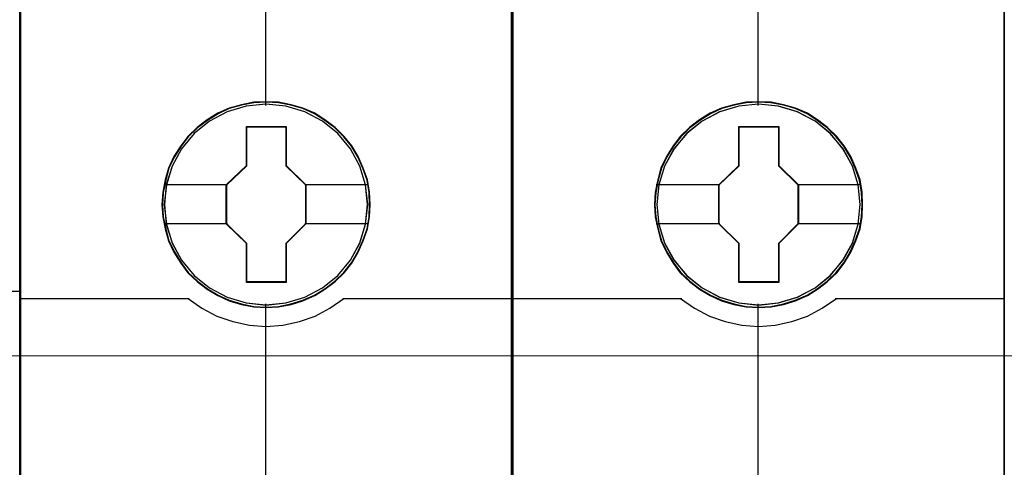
# Model space of a CAD drawing. Header units: millimetres. Extents: x -1290 to 1795, y -4192 to -1311.
# Tile 895 of 1056: x 1442.83 to 1450.02, y -2250.58 to -2247.31. Entities that reach past the tile are written whole.
import ezdxf

# ---------------------------------------------------------------- set-up
doc = ezdxf.new("R2010")
doc.units = ezdxf.units.MM
doc.layers.add('45', color=7, linetype='Continuous')
doc.layers.add('Aparatura', color=7, linetype='Continuous', lineweight=13)

# ---------------------------------------------------------------- blocks, each defined once
blk = doc.blocks.new('*U276')
at = {"layer": '45', "color": 7}
blk.add_lwpolyline([(540.381716, -233.620833), (468.360898, -233.620833), (468.360898, -315.649396), (540.381716, -315.649396), (540.381716, -233.620833)], close=True, dxfattribs=at)
at = {"layer": '45', "color": 139}
blk.add_lwpolyline([(540.381716, -233.620833), (468.360898, -233.620833), (468.360898, -315.649396), (540.381716, -315.649396), (540.381716, -233.620833)], close=True, dxfattribs=at)
blk.add_lwpolyline([(534.16574, -244.979076), (540.381716, -244.979076)], dxfattribs=at)
blk = doc.blocks.new('*U279')
at = {"layer": '45', "color": 7}
for points in [[(135.643266, -383.712671), (117.670287, -383.712671), (117.670287, -465.443183), (135.643266, -465.443183), (135.643266, -383.712671)], [(135.623572, -383.730625), (117.68819, -383.730625), (117.68819, -465.425228), (135.623572, -465.425228), (135.623572, -383.730625)], [(130.460302, -391.614663), (130.437994, -391.163266), (130.365492, -390.711869), (130.209336, -390.276986), (130.025294, -389.858618), (129.79106, -389.467775), (129.512209, -389.12097), (129.177588, -388.801689), (128.809505, -388.520942), (128.441422, -388.278729), (128.006414, -388.091564), (127.571407, -387.964953), (127.114091, -387.876876), (126.662353, -387.854856), (126.205038, -387.876876), (125.758876, -387.964953), (125.307138, -388.091564), (124.894439, -388.278729), (124.504048, -388.520942), (124.141541, -388.801689), (123.801343, -389.12097), (123.539224, -389.467775), (123.293835, -389.858618), (123.093062, -390.276986), (122.975945, -390.711869), (122.886713, -391.163266), (122.85325, -391.614663), (122.886713, -392.060555), (122.975945, -392.500942), (123.093062, -392.935825), (123.293835, -393.348688), (123.539224, -393.745036), (123.801343, -394.102851), (124.141541, -394.422132), (124.504048, -394.702878), (124.894439, -394.934082), (125.307138, -395.121246), (125.758876, -395.253363), (126.205038, -395.346945), (126.662353, -395.368964), (127.114091, -395.346945), (127.571407, -395.253363), (128.006414, -395.121246), (128.441422, -394.934082), (128.809505, -394.702878), (129.177588, -394.422132), (129.512209, -394.102851), (129.79106, -393.745036), (130.025294, -393.348688), (130.209336, -392.935825), (130.365492, -392.500942), (130.437994, -392.060555), (130.460302, -391.614663)], [(130.460302, -391.614663), (130.437994, -391.163266), (130.365492, -390.711869), (130.209336, -390.276986), (130.025294, -389.858618), (129.79106, -389.467775), (129.512209, -389.12097), (129.177588, -388.801689), (128.809505, -388.520942), (128.441422, -388.278729), (128.006414, -388.091564), (127.571407, -387.964953), (127.114091, -387.876876), (126.662353, -387.854856), (126.205038, -387.876876), (125.758876, -387.964953), (125.307138, -388.091564), (124.894439, -388.278729), (124.504048, -388.520942), (124.141541, -388.801689), (123.801343, -389.12097), (123.539224, -389.467775), (123.293835, -389.858618), (123.093062, -390.276986), (122.975945, -390.711869), (122.886713, -391.163266), (122.85325, -391.614663), (122.886713, -392.060555), (122.975945, -392.500942), (123.093062, -392.935825), (123.293835, -393.348688), (123.539224, -393.745036), (123.801343, -394.102851), (124.141541, -394.422132), (124.504048, -394.702878), (124.894439, -394.934082), (125.307138, -395.121246), (125.758876, -395.253363), (126.205038, -395.346945), (126.662353, -395.368964), (127.114091, -395.346945), (127.571407, -395.253363), (128.006414, -395.121246), (128.441422, -394.934082), (128.809505, -394.702878), (129.177588, -394.422132), (129.512209, -394.102851), (129.79106, -393.745036), (130.025294, -393.348688), (130.209336, -392.935825), (130.365492, -392.500942), (130.437994, -392.060555), (130.460302, -391.614663)], [(125.942435, -388.757986), (127.393359, -388.757986), (127.393359, -390.185941), (128.113198, -390.891648), (128.113198, -392.319604), (127.393359, -393.036338), (127.393359, -394.453267), (125.942435, -394.453267), (125.942435, -393.036338), (125.205725, -392.319604), (125.205725, -390.891648), (125.942435, -390.185941), (125.942435, -388.757986)], [(125.942435, -388.757986), (127.393359, -388.757986), (127.393359, -388.757986), (127.393359, -390.185941), (127.393359, -390.185941), (128.113198, -390.891648), (128.113198, -390.891648), (128.113198, -392.319604), (128.113198, -392.319604), (127.393359, -393.036338), (127.393359, -393.036338), (127.393359, -394.453267), (127.393359, -394.453267), (125.942435, -394.453267), (125.942435, -394.453267), (125.942435, -393.036338), (125.942435, -393.036338), (125.205725, -392.319604), (125.205725, -392.319604), (125.205725, -390.891648), (125.205725, -390.891648), (125.942435, -390.185941), (125.942435, -390.185941), (125.942435, -388.757986), (125.942435, -388.757986)], [(125.950812, -388.77594), (127.382974, -388.77594), (127.382974, -390.194892), (128.093504, -390.89615), (128.093504, -392.315102), (127.382974, -393.027317), (127.382974, -394.435312), (125.950812, -394.435312), (125.950812, -393.027317), (125.223628, -392.315102), (125.223628, -390.89615), (125.950812, -390.194892), (125.950812, -388.77594)]]:
    blk.add_lwpolyline(points, close=True, dxfattribs=at)
at = {"layer": '45', "color": 139}
for points in [[(135.643266, -383.712671), (117.670287, -383.712671), (117.670287, -465.443183), (135.643266, -465.443183), (135.643266, -383.712671)], [(130.440608, -391.61465), (130.41841, -391.16541), (130.346268, -390.71617), (130.190883, -390.283366), (130.007751, -389.866997), (129.774674, -389.478021), (129.497201, -389.132874), (129.164234, -388.815119), (128.79797, -388.535714), (128.431706, -388.294658), (127.998849, -388.108388), (127.565991, -387.982382), (127.110936, -387.894725), (126.66143, -387.872811), (126.206375, -387.894725), (125.762419, -387.982382), (125.312913, -388.108388), (124.902254, -388.294658), (124.513792, -388.535714), (124.153077, -388.815119), (123.814561, -389.132874), (123.553736, -389.478021), (123.30956, -389.866997), (123.10978, -390.283366), (122.993242, -390.71617), (122.90445, -391.16541), (122.871154, -391.61465), (122.90445, -392.058411), (122.993242, -392.496693), (123.10978, -392.929498), (123.30956, -393.340388), (123.553736, -393.734842), (123.814561, -394.090947), (124.153077, -394.408702), (124.513792, -394.688107), (124.902254, -394.918205), (125.312913, -395.104475), (125.762419, -395.23596), (126.206375, -395.329095), (126.66143, -395.351009), (127.110936, -395.329095), (127.565991, -395.23596), (127.998849, -395.104475), (128.431706, -394.918205), (128.79797, -394.688107), (129.164234, -394.408702), (129.497201, -394.090947), (129.774674, -393.734842), (130.007751, -393.340388), (130.190883, -392.929498), (130.346268, -392.496693), (130.41841, -392.058411), (130.440608, -391.61465)], [(130.370786, -391.613706), (130.292695, -390.892364), (130.086311, -390.209567), (129.746057, -389.576328), (129.277511, -389.020179), (128.719717, -388.563146), (128.078254, -388.227254), (127.381013, -388.012503), (126.655881, -387.946426), (125.930749, -388.012503), (125.233507, -388.227254), (124.597623, -388.563146), (124.034251, -389.020179), (123.565705, -389.576328), (123.225451, -390.209567), (123.019067, -390.892364), (122.940976, -391.613706), (123.019067, -392.329541), (123.225451, -393.017844), (123.565705, -393.645577), (124.034251, -394.201726), (124.597623, -394.653253), (125.233507, -394.994651), (125.930749, -395.203895), (126.655881, -395.280985), (127.381013, -395.203895), (128.078254, -394.994651), (128.719717, -394.653253), (129.277511, -394.201726), (129.746057, -393.645577), (130.086311, -393.017844), (130.292695, -392.329541), (130.370786, -391.613706)], [(130.365415, -391.608259), (130.292898, -390.892412), (130.086503, -390.209604), (129.740651, -389.570848), (129.283235, -389.01469), (128.719832, -388.563156), (128.072756, -388.221752), (127.375475, -388.012504), (126.650303, -387.946426), (125.930709, -388.012504), (125.239006, -388.221752), (124.59193, -388.563156), (124.028527, -389.01469), (123.571111, -389.570848), (123.225259, -390.209604), (123.013286, -390.892412), (122.946347, -391.608259), (123.013286, -392.324106), (123.225259, -393.012421), (123.571111, -393.640164), (124.028527, -394.201828), (124.59193, -394.653363), (125.239006, -394.98926), (125.930709, -395.204014), (126.650303, -395.275599), (127.375475, -395.204014), (128.072756, -394.98926), (128.719832, -394.653363), (129.283235, -394.201828), (129.740651, -393.640164), (130.086503, -393.012421), (130.292898, -392.324106), (130.365415, -391.608259)]]:
    blk.add_lwpolyline(points, close=True, dxfattribs=at)
for points in [[(126.630817, -383.712671), (126.630817, -387.991313)], [(117.670287, -395.035004), (123.850456, -395.035004)], [(123.81286, -395.035004), (124.315713, -395.393203), (124.863265, -395.683174), (125.438753, -395.882174), (126.047765, -396.018631), (126.651189, -396.058431), (127.265788, -396.018631), (127.874799, -395.882174), (128.450287, -395.683174), (128.986664, -395.393203), (129.500693, -395.035004)], [(129.461306, -395.035004), (135.643266, -395.035004)], [(126.630817, -395.232507), (126.630817, -402.455747)]]:
    blk.add_lwpolyline(points, dxfattribs=at)
at = {"layer": '45', "color": 7}
for points in [[(122.924863, -390.876659), (125.243322, -390.876659)], [(128.073811, -390.876659), (130.386899, -390.876659)], [(122.924863, -392.296888), (125.243322, -392.296888)], [(128.073811, -392.296888), (130.386899, -392.296888)]]:
    blk.add_lwpolyline(points, dxfattribs=at)
blk = doc.blocks.new('*U280')
at = {"layer": '45', "color": 7}
for points in [[(153.628777, -383.712671), (135.655798, -383.712671), (135.655798, -465.443183), (153.628777, -465.443183), (153.628777, -383.712671)], [(148.445813, -391.614663), (148.423505, -391.163266), (148.351003, -390.711869), (148.194847, -390.276986), (148.010805, -389.858618), (147.776571, -389.467775), (147.49772, -389.12097), (147.163099, -388.801689), (146.795016, -388.520942), (146.426933, -388.278729), (145.991925, -388.091564), (145.556918, -387.964953), (145.099603, -387.876876), (144.647864, -387.854856), (144.190549, -387.876876), (143.744387, -387.964953), (143.292649, -388.091564), (142.87995, -388.278729), (142.489559, -388.520942), (142.127052, -388.801689), (141.786854, -389.12097), (141.524735, -389.467775), (141.279346, -389.858618), (141.078573, -390.276986), (140.961456, -390.711869), (140.872224, -391.163266), (140.838762, -391.614663), (140.872224, -392.060555), (140.961456, -392.500942), (141.078573, -392.935825), (141.279346, -393.348688), (141.524735, -393.745036), (141.786854, -394.102851), (142.127052, -394.422132), (142.489559, -394.702878), (142.87995, -394.934082), (143.292649, -395.121246), (143.744387, -395.253363), (144.190549, -395.346945), (144.647864, -395.368964), (145.099603, -395.346945), (145.556918, -395.253363), (145.991925, -395.121246), (146.426933, -394.934082), (146.795016, -394.702878), (147.163099, -394.422132), (147.49772, -394.102851), (147.776571, -393.745036), (148.010805, -393.348688), (148.194847, -392.935825), (148.351003, -392.500942), (148.423505, -392.060555), (148.445813, -391.614663)], [(148.445813, -391.614663), (148.423505, -391.163266), (148.351003, -390.711869), (148.194847, -390.276986), (148.010805, -389.858618), (147.776571, -389.467775), (147.49772, -389.12097), (147.163099, -388.801689), (146.795016, -388.520942), (146.426933, -388.278729), (145.991925, -388.091564), (145.556918, -387.964953), (145.099603, -387.876876), (144.647864, -387.854856), (144.190549, -387.876876), (143.744387, -387.964953), (143.292649, -388.091564), (142.87995, -388.278729), (142.489559, -388.520942), (142.127052, -388.801689), (141.786854, -389.12097), (141.524735, -389.467775), (141.279346, -389.858618), (141.078573, -390.276986), (140.961456, -390.711869), (140.872224, -391.163266), (140.838762, -391.614663), (140.872224, -392.060555), (140.961456, -392.500942), (141.078573, -392.935825), (141.279346, -393.348688), (141.524735, -393.745036), (141.786854, -394.102851), (142.127052, -394.422132), (142.489559, -394.702878), (142.87995, -394.934082), (143.292649, -395.121246), (143.744387, -395.253363), (144.190549, -395.346945), (144.647864, -395.368964), (145.099603, -395.346945), (145.556918, -395.253363), (145.991925, -395.121246), (146.426933, -394.934082), (146.795016, -394.702878), (147.163099, -394.422132), (147.49772, -394.102851), (147.776571, -393.745036), (148.010805, -393.348688), (148.194847, -392.935825), (148.351003, -392.500942), (148.423505, -392.060555), (148.445813, -391.614663)], [(143.927946, -388.757986), (145.37887, -388.757986), (145.37887, -390.185941), (146.098709, -390.891648), (146.098709, -392.319604), (145.37887, -393.036338), (145.37887, -394.453267), (143.927946, -394.453267), (143.927946, -393.036338), (143.191236, -392.319604), (143.191236, -390.891648), (143.927946, -390.185941), (143.927946, -388.757986)], [(143.927946, -388.757986), (145.37887, -388.757986), (145.37887, -388.757986), (145.37887, -390.185941), (145.37887, -390.185941), (146.098709, -390.891648), (146.098709, -390.891648), (146.098709, -392.319604), (146.098709, -392.319604), (145.37887, -393.036338), (145.37887, -393.036338), (145.37887, -394.453267), (145.37887, -394.453267), (143.927946, -394.453267), (143.927946, -394.453267), (143.927946, -393.036338), (143.927946, -393.036338), (143.191236, -392.319604), (143.191236, -392.319604), (143.191236, -390.891648), (143.191236, -390.891648), (143.927946, -390.185941), (143.927946, -390.185941), (143.927946, -388.757986), (143.927946, -388.757986)], [(143.938113, -388.77594), (145.370276, -388.77594), (145.370276, -390.194892), (146.080806, -390.89615), (146.080806, -392.315102), (145.370276, -393.027317), (145.370276, -394.435312), (143.938113, -394.435312), (143.938113, -393.027317), (143.21093, -392.315102), (143.21093, -390.89615), (143.938113, -390.194892), (143.938113, -388.77594)]]:
    blk.add_lwpolyline(points, close=True, dxfattribs=at)
at = {"layer": '45', "color": 139}
for points in [[(153.628777, -383.712671), (135.655798, -383.712671), (135.655798, -465.443183), (153.628777, -465.443183), (153.628777, -383.712671)], [(148.42791, -391.61465), (148.405707, -391.16541), (148.333547, -390.71617), (148.178125, -390.283366), (147.99495, -389.866997), (147.761818, -389.478021), (147.484279, -389.132874), (147.151233, -388.815119), (146.784883, -388.535714), (146.418532, -388.294658), (145.985573, -388.108388), (145.552613, -387.982382), (145.09745, -387.894725), (144.647838, -387.872811), (144.192675, -387.894725), (143.748614, -387.982382), (143.299002, -388.108388), (142.888245, -388.294658), (142.499691, -388.535714), (142.138892, -388.815119), (141.800295, -389.132874), (141.539409, -389.478021), (141.295175, -389.866997), (141.095348, -390.283366), (140.978782, -390.71617), (140.889969, -391.16541), (140.856665, -391.61465), (140.889969, -392.058411), (140.978782, -392.496693), (141.095348, -392.929498), (141.295175, -393.340388), (141.539409, -393.734842), (141.800295, -394.090947), (142.138892, -394.408702), (142.499691, -394.688107), (142.888245, -394.918205), (143.299002, -395.104475), (143.748614, -395.23596), (144.192675, -395.329095), (144.647838, -395.351009), (145.09745, -395.329095), (145.552613, -395.23596), (145.985573, -395.104475), (146.418532, -394.918205), (146.784883, -394.688107), (147.151233, -394.408702), (147.484279, -394.090947), (147.761818, -393.734842), (147.99495, -393.340388), (148.178125, -392.929498), (148.333547, -392.496693), (148.405707, -392.058411), (148.42791, -391.61465)], [(148.358087, -391.613706), (148.279996, -390.892364), (148.073613, -390.209567), (147.733359, -389.576328), (147.264812, -389.020179), (146.707018, -388.563146), (146.065556, -388.227254), (145.368314, -388.012503), (144.643182, -387.946426), (143.918051, -388.012503), (143.220809, -388.227254), (142.584924, -388.563146), (142.021553, -389.020179), (141.553006, -389.576328), (141.212752, -390.209567), (141.006368, -390.892364), (140.928277, -391.613706), (141.006368, -392.329541), (141.212752, -393.017844), (141.553006, -393.645577), (142.021553, -394.201726), (142.584924, -394.653253), (143.220809, -394.994651), (143.918051, -395.203895), (144.643182, -395.280985), (145.368314, -395.203895), (146.065556, -394.994651), (146.707018, -394.653253), (147.264812, -394.201726), (147.733359, -393.645577), (148.073613, -393.017844), (148.279996, -392.329541), (148.358087, -391.613706)], [(148.352716, -391.608259), (148.280199, -390.892412), (148.073804, -390.209604), (147.727953, -389.570848), (147.270536, -389.01469), (146.707134, -388.563156), (146.060057, -388.221752), (145.362776, -388.012504), (144.637604, -387.946426), (143.91801, -388.012504), (143.226308, -388.221752), (142.579231, -388.563156), (142.015828, -389.01469), (141.558412, -389.570848), (141.212561, -390.209604), (141.000587, -390.892412), (140.933648, -391.608259), (141.000587, -392.324106), (141.212561, -393.012421), (141.558412, -393.640164), (142.015828, -394.201828), (142.579231, -394.653363), (143.226308, -394.98926), (143.91801, -395.204014), (144.637604, -395.275599), (145.362776, -395.204014), (146.060057, -394.98926), (146.707134, -394.653363), (147.270536, -394.201828), (147.727953, -393.640164), (148.073804, -393.012421), (148.280199, -392.324106), (148.352716, -391.608259)]]:
    blk.add_lwpolyline(points, close=True, dxfattribs=at)
at = {"layer": '45', "color": 59}
blk.add_lwpolyline([(153.610873, -383.730625), (135.673701, -383.730625), (135.673701, -465.425228), (153.610873, -465.425228), (153.610873, -383.730625)], close=True, dxfattribs=at)
at = {"layer": '45', "color": 139}
for points in [[(144.618118, -383.712671), (144.618118, -387.991313)], [(135.655798, -395.035004), (141.837758, -395.035004)], [(141.798371, -395.035004), (142.301224, -395.393203), (142.848776, -395.683174), (143.424264, -395.882174), (144.033276, -396.018631), (144.6367, -396.058431), (145.251299, -396.018631), (145.86031, -395.882174), (146.435798, -395.683174), (146.972175, -395.393203), (147.486204, -395.035004)], [(147.446817, -395.035004), (153.628777, -395.035004)], [(144.618118, -395.232507), (144.618118, -402.455747)]]:
    blk.add_lwpolyline(points, dxfattribs=at)
at = {"layer": '45', "color": 7}
for points in [[(140.910374, -390.876659), (143.230623, -390.876659)], [(146.061112, -390.876659), (148.3742, -390.876659)], [(140.910374, -392.296888), (143.230623, -392.296888)], [(146.061112, -392.296888), (148.3742, -392.296888)]]:
    blk.add_lwpolyline(points, dxfattribs=at)

msp = doc.modelspace()

# ---------------------------------------------------------------- linework, layer by layer
at = {"layer": 'Aparatura', "color": 7, "lineweight": 13}
msp.add_lwpolyline([(1428.3433, -2258.7639), (1428.3433, -2249.7674), (1514.6895, -2249.7674), (1514.6895, -2258.7639)], dxfattribs=at)
msp.add_lwpolyline([(1514.6895, -2258.7639), (1428.3433, -2258.7639), (1428.3433, -2249.7674), (1514.6895, -2249.7674), (1514.6895, -2258.7639)], close=True, dxfattribs=at)

# ---------------------------------------------------------------- block references
at = {"layer": 'Aparatura', "color": 7, "lineweight": 13, "xscale": 0.2, "yscale": 0.2, "zscale": 0.2}
for name, p in [('*U276', (1334.7531, -2200.2994)), ('*U279', (1419.2954, -2170.3407)), ('*U280', (1419.2954, -2170.3407))]:
    msp.add_blockref(name, p, dxfattribs=at)

doc.saveas('drawing.dxf')
